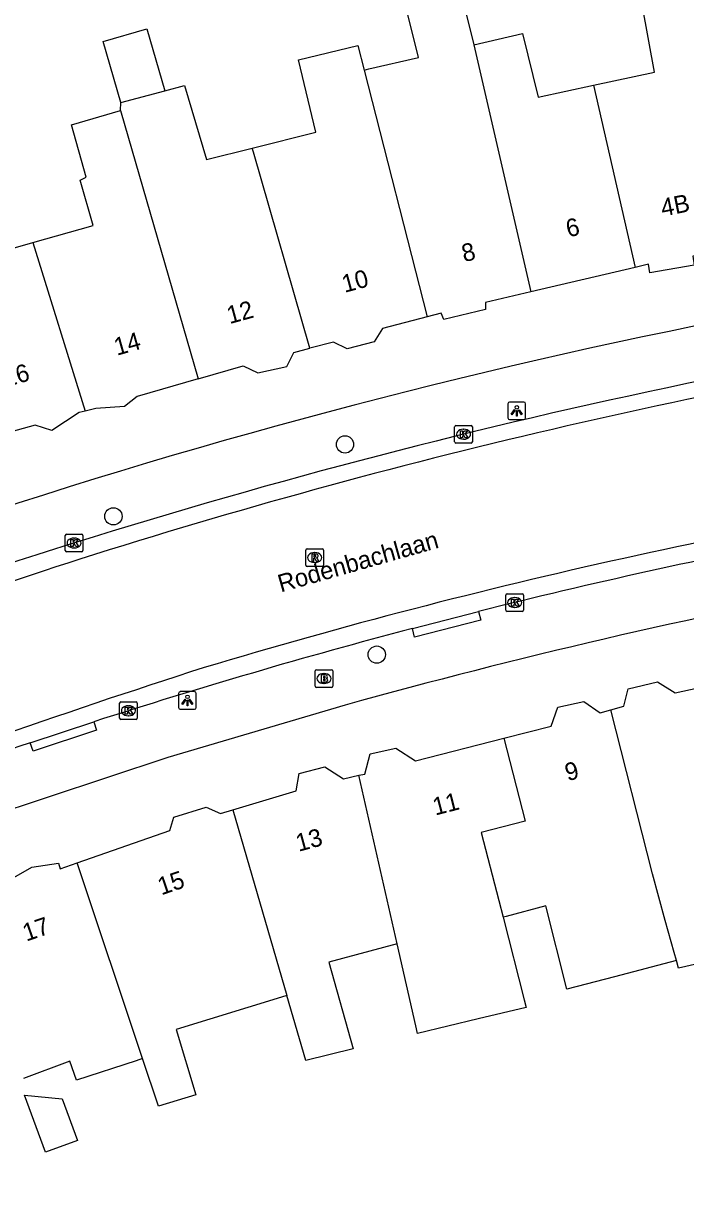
# Model space of a CAD drawing. Extents: x 160356 to 161355, y 381727 to 382845.
# Drawn here: x 161205.3 to 161242.7, y 382329.8 to 382396.6 of the extents above; entities that cross this region are included whole.
import ezdxf

# ---------------------------------------------------------------- set-up
doc = ezdxf.new("R2010")
doc.units = 0
for name, color, linetype in [('IMGEO_Boom', 7, 'Continuous'), ('IMGEO_Brandkraan', 7, 'Continuous'), ('IMGEO_Kolk', 7, 'Continuous'), ('IMGEO_Lichtpunt', 7, 'Continuous'), ('IMGEO_Openbare_ruimte_label', 7, 'Continuous'), ('IMGEO_Pand', 7, 'Continuous'), ('IMGEO_Pand_nummerreeks', 7, 'Continuous'), ('IMGEO_Rijbaan_lokaal_open', 7, 'Continuous'), ('IMGEO_Rioolput', 7, 'Continuous'), ('IMGEO_Voetpad_open', 7, 'Continuous')]:
    doc.layers.add(name, color=color, linetype=linetype)

msp = doc.modelspace()

# ---------------------------------------------------------------- linework, layer by layer
at = {"layer": 'IMGEO_Boom'}
for centre in [(161223.456, 382372.802), (161210.341, 382368.733), (161225.255, 382360.906)]:
    msp.add_circle(centre, 0.489, dxfattribs=at)
at = {"layer": 'IMGEO_Brandkraan'}
for p, q in [((161221.837, 382360.054), (161222.689, 382360.054)), ((161221.762, 382359.128), (161221.762, 382359.98)), ((161222.25, 382359.834), (161222.275, 382359.834)), ((161222.763, 382359.98), (161222.763, 382359.128)), ((161222.689, 382359.054), (161221.837, 382359.054)), ((161222.273, 382359.274), (161222.248, 382359.274))]:
    msp.add_line(p, q, dxfattribs=at)
for points in [[(161221.837, 382360.054), (161222.689, 382360.054)], [(161221.762, 382359.128), (161221.762, 382359.98)], [(161222.11, 382359.754), (161222.11, 382359.354), (161222.323, 382359.354)], [(161222.341, 382359.754), (161222.11, 382359.754)], [(161222.289, 382359.673), (161222.235, 382359.673), (161222.235, 382359.597)], [(161222.235, 382359.597), (161222.288, 382359.597)], [(161222.297, 382359.521), (161222.235, 382359.521), (161222.235, 382359.44)], [(161222.235, 382359.44), (161222.297, 382359.44)], [(161222.763, 382359.98), (161222.763, 382359.128)], [(161222.689, 382359.054), (161221.837, 382359.054)]]:
    msp.add_lwpolyline(points, dxfattribs=at)
for centre, radius, start, end in [((161221.839, 382359.978), 0.0765, 91.55205, 178.44795), ((161221.839, 382359.978), 0.0765, 91.55205, 178.44795), ((161222.687, 382359.978), 0.0765, 1.55205, 88.44795), ((161222.687, 382359.978), 0.0765, 1.55205, 88.44795), ((161222.29, 382359.635), 0.0379, 267.82845, 90.93552), ((161222.298, 382359.48), 0.0404, 269.87594, 90.50774), ((161222.329, 382359.605), 0.251, 268.66757, 293.53466), ((161222.345, 382359.609), 0.145, 59.4692, 91.53667), ((161222.37, 382359.656), 0.0922, 285.51372, 58.15012), ((161222.375, 382359.464), 0.105, 301.31148, 78.98903), ((161221.839, 382359.13), 0.0765, 181.55205, 268.44795), ((161221.839, 382359.13), 0.0765, 181.55205, 268.44795), ((161222.687, 382359.13), 0.0765, 271.55205, 358.44795), ((161222.687, 382359.13), 0.0765, 271.55205, 358.44795)]:
    msp.add_arc(centre, radius, start, end, dxfattribs=at)
for centre, major_axis, ratio, start_param, end_param in [((161222.249, 382359.554), (-0.387, 0.002), 0.722429, 4.712389, 7.853982), ((161222.274, 382359.554), (-0.39, 0.002), 0.717154, 1.570796, 4.712389)]:
    msp.add_ellipse(centre, major_axis=major_axis, ratio=ratio, start_param=start_param, end_param=end_param, dxfattribs=at)
at = {"layer": 'IMGEO_Kolk'}
for p, q in [((161229.665, 382372.954), (161229.665, 382373.806)), ((161229.74, 382373.88), (161230.592, 382373.88)), ((161230.153, 382373.66), (161230.178, 382373.66)), ((161230.666, 382373.806), (161230.666, 382372.954)), ((161230.592, 382372.88), (161229.74, 382372.88)), ((161230.176, 382373.1), (161230.151, 382373.1)), ((161207.617, 382366.799), (161207.617, 382367.651)), ((161207.692, 382367.725), (161208.544, 382367.725)), ((161208.105, 382367.505), (161208.13, 382367.505)), ((161208.618, 382367.651), (161208.618, 382366.799)), ((161208.544, 382366.725), (161207.692, 382366.725)), ((161208.128, 382366.945), (161208.103, 382366.945)), ((161232.565, 382363.428), (161232.565, 382364.28)), ((161232.64, 382364.354), (161233.492, 382364.354)), ((161233.053, 382364.134), (161233.078, 382364.134)), ((161233.566, 382364.28), (161233.566, 382363.428)), ((161233.076, 382363.574), (161233.051, 382363.574)), ((161233.492, 382363.354), (161232.64, 382363.354)), ((161210.694, 382357.303), (161210.694, 382358.155)), ((161210.769, 382358.229), (161211.621, 382358.229)), ((161211.695, 382358.155), (161211.695, 382357.303)), ((161211.205, 382357.449), (161211.18, 382357.449)), ((161211.182, 382358.009), (161211.207, 382358.009)), ((161211.621, 382357.229), (161210.769, 382357.229))]:
    msp.add_line(p, q, dxfattribs=at)
for points in [[(161229.665, 382372.954), (161229.665, 382373.806)], [(161229.74, 382373.88), (161230.592, 382373.88)], [(161229.986, 382373.58), (161230.109, 382373.58), (161230.109, 382373.429), (161230.239, 382373.58), (161230.403, 382373.58), (161230.257, 382373.429), (161230.41, 382373.18), (161230.258, 382373.18), (161230.173, 382373.344), (161230.109, 382373.277), (161230.109, 382373.18), (161229.986, 382373.18), (161229.986, 382373.58)], [(161230.666, 382373.806), (161230.666, 382372.954)], [(161230.592, 382372.88), (161229.74, 382372.88)], [(161207.617, 382366.799), (161207.617, 382367.651)], [(161207.692, 382367.725), (161208.544, 382367.725)], [(161207.938, 382367.425), (161208.061, 382367.425), (161208.061, 382367.274), (161208.191, 382367.425), (161208.355, 382367.425), (161208.209, 382367.274), (161208.362, 382367.025), (161208.21, 382367.025), (161208.125, 382367.189), (161208.061, 382367.122), (161208.061, 382367.025), (161207.938, 382367.025), (161207.938, 382367.425)], [(161208.618, 382367.651), (161208.618, 382366.799)], [(161208.544, 382366.725), (161207.692, 382366.725)], [(161232.565, 382363.428), (161232.565, 382364.28)], [(161232.64, 382364.354), (161233.492, 382364.354)], [(161232.886, 382364.054), (161233.009, 382364.054), (161233.009, 382363.903), (161233.139, 382364.054), (161233.303, 382364.054), (161233.157, 382363.903), (161233.31, 382363.654), (161233.158, 382363.654), (161233.073, 382363.818), (161233.009, 382363.751), (161233.009, 382363.654), (161232.886, 382363.654), (161232.886, 382364.054)], [(161233.566, 382364.28), (161233.566, 382363.428)], [(161233.492, 382363.354), (161232.64, 382363.354)], [(161210.694, 382357.303), (161210.694, 382358.155)], [(161210.769, 382358.229), (161211.621, 382358.229)], [(161211.695, 382358.155), (161211.695, 382357.303)], [(161211.015, 382357.929), (161211.138, 382357.929), (161211.138, 382357.778), (161211.268, 382357.929), (161211.432, 382357.929), (161211.286, 382357.778), (161211.439, 382357.529), (161211.287, 382357.529), (161211.202, 382357.693), (161211.138, 382357.626), (161211.138, 382357.529), (161211.015, 382357.529), (161211.015, 382357.929)], [(161211.621, 382357.229), (161210.769, 382357.229)]]:
    msp.add_lwpolyline(points, dxfattribs=at)
for centre, start, end in [((161229.742, 382373.804), 91.55205, 178.44795), ((161229.742, 382373.804), 91.55205, 178.44795), ((161230.59, 382373.804), 1.55205, 88.44795), ((161230.59, 382373.804), 1.55205, 88.44795), ((161229.742, 382372.956), 181.55205, 268.44795), ((161229.742, 382372.956), 181.55205, 268.44795), ((161230.59, 382372.956), 271.55205, 358.44795), ((161230.59, 382372.956), 271.55205, 358.44795), ((161207.694, 382367.649), 91.55205, 178.44795), ((161207.694, 382367.649), 91.55205, 178.44795), ((161208.542, 382367.649), 1.55205, 88.44795), ((161208.542, 382367.649), 1.55205, 88.44795), ((161207.694, 382366.801), 181.55205, 268.44795), ((161207.694, 382366.801), 181.55205, 268.44795), ((161208.542, 382366.801), 271.55205, 358.44795), ((161208.542, 382366.801), 271.55205, 358.44795), ((161232.642, 382364.278), 91.55205, 178.44795), ((161232.642, 382364.278), 91.55205, 178.44795), ((161233.49, 382364.278), 1.55205, 88.44795), ((161233.49, 382364.278), 1.55205, 88.44795), ((161232.642, 382363.43), 181.55205, 268.44795), ((161232.642, 382363.43), 181.55205, 268.44795), ((161233.49, 382363.43), 271.55205, 358.44795), ((161233.49, 382363.43), 271.55205, 358.44795), ((161210.771, 382358.153), 91.55205, 178.44795), ((161210.771, 382358.153), 91.55205, 178.44795), ((161211.619, 382358.153), 1.55205, 88.44795), ((161211.619, 382358.153), 1.55205, 88.44795), ((161210.771, 382357.305), 181.55205, 268.44795), ((161210.771, 382357.305), 181.55205, 268.44795), ((161211.619, 382357.305), 271.55205, 358.44795), ((161211.619, 382357.305), 271.55205, 358.44795)]:
    msp.add_arc(centre, 0.0765, start, end, dxfattribs=at)
for centre, major_axis, ratio, start_param, end_param in [((161230.152, 382373.38), (-0.387, 0.002), 0.722429, 4.712389, 7.853982), ((161230.177, 382373.38), (-0.39, 0.002), 0.717154, 1.570796, 4.712389), ((161208.104, 382367.225), (-0.387, 0.002), 0.722429, 4.712389, 7.853982), ((161208.129, 382367.225), (-0.39, 0.002), 0.717154, 1.570796, 4.712389), ((161233.052, 382363.854), (-0.387, 0.002), 0.722429, 4.712389, 7.853982), ((161233.077, 382363.854), (-0.39, 0.002), 0.717154, 1.570796, 4.712389), ((161211.181, 382357.729), (-0.387, 0.002), 0.722429, 4.712389, 7.853982), ((161211.206, 382357.729), (-0.39, 0.002), 0.717154, 1.570796, 4.712389)]:
    msp.add_ellipse(centre, major_axis=major_axis, ratio=ratio, start_param=start_param, end_param=end_param, dxfattribs=at)
at = {"layer": 'IMGEO_Lichtpunt'}
for p, q in [((161232.685, 382375.107), (161232.685, 382374.3)), ((161232.685, 382375.107), (161232.685, 382374.3)), ((161233.587, 382375.202), (161232.779, 382375.202)), ((161233.587, 382375.202), (161232.779, 382375.202)), ((161233.681, 382374.3), (161233.681, 382375.107)), ((161233.681, 382374.3), (161233.681, 382375.107)), ((161232.779, 382374.206), (161233.587, 382374.206)), ((161232.779, 382374.206), (161233.587, 382374.206)), ((161214.034, 382358.715), (161214.034, 382357.908)), ((161214.034, 382358.715), (161214.034, 382357.908)), ((161214.936, 382358.81), (161214.128, 382358.81)), ((161214.936, 382358.81), (161214.128, 382358.81)), ((161215.03, 382357.908), (161215.03, 382358.715)), ((161215.03, 382357.908), (161215.03, 382358.715)), ((161214.128, 382357.814), (161214.936, 382357.814)), ((161214.128, 382357.814), (161214.936, 382357.814))]:
    msp.add_line(p, q, dxfattribs=at)
for points in [[(161233.059, 382374.771), (161233.098, 382374.743), (161232.91, 382374.481), (161232.872, 382374.508), (161233.059, 382374.771)], [(161233.271, 382374.743), (161233.309, 382374.77), (161233.496, 382374.508), (161233.457, 382374.48), (161233.271, 382374.743)], [(161233.161, 382374.723), (161233.208, 382374.723), (161233.208, 382374.401), (161233.161, 382374.401), (161233.161, 382374.723)], [(161214.408, 382358.379), (161214.447, 382358.351), (161214.259, 382358.089), (161214.221, 382358.116), (161214.408, 382358.379)], [(161214.51, 382358.331), (161214.557, 382358.331), (161214.557, 382358.009), (161214.51, 382358.009), (161214.51, 382358.331)], [(161214.62, 382358.351), (161214.658, 382358.378), (161214.845, 382358.116), (161214.806, 382358.088), (161214.62, 382358.351)]]:
    msp.add_lwpolyline(points, dxfattribs=at)
for centre in [(161233.184, 382374.905), (161214.533, 382358.513)]:
    msp.add_circle(centre, 0.0994, dxfattribs=at)
for centre, start, end in [((161232.779, 382375.107), 90, 180), ((161232.779, 382375.107), 90, 180), ((161233.587, 382375.107), 0, 90), ((161233.587, 382375.107), 0, 90), ((161232.779, 382374.3), 180, 270), ((161232.779, 382374.3), 180, 270), ((161233.587, 382374.3), 270, 0), ((161233.587, 382374.3), 270, 360), ((161214.128, 382358.715), 90, 180), ((161214.128, 382358.715), 90, 180), ((161214.936, 382358.715), 0, 90), ((161214.936, 382358.715), 0, 90), ((161214.128, 382357.908), 180, 270), ((161214.128, 382357.908), 180, 270), ((161214.936, 382357.908), 270, 0), ((161214.936, 382357.908), 270, 360)]:
    msp.add_arc(centre, 0.0946, start, end, dxfattribs=at)
at = {"layer": 'IMGEO_Pand'}
for points in [[(161224.535, 382393.994), (161224.802, 382394.055), (161227.614, 382394.701), (161226.8, 382397.989), (161229.938, 382398.71), (161230.752, 382395.422)], [(161237.517, 382393.13), (161240.982, 382393.876), (161240.301, 382397.593), (161242.759, 382398.055)], [(161210.758, 382392.164), (161209.762, 382395.615), (161212.232, 382396.327), (161213.244, 382392.819)], [(161230.752, 382395.422), (161233.499, 382396.053), (161234.389, 382392.456), (161237.517, 382393.13)], [(161218.203, 382389.578), (161221.799, 382390.468), (161220.827, 382394.574), (161224.18, 382395.379), (161224.535, 382393.994)], [(161230.752, 382395.422), (161233.983, 382381.433)], [(161224.535, 382393.994), (161228.112, 382380.025)], [(161210.758, 382392.164), (161213.244, 382392.819)], [(161213.244, 382392.819), (161214.364, 382393.114), (161215.615, 382388.938), (161218.203, 382389.578)], [(161237.517, 382393.13), (161239.893, 382382.821)], [(161210.749, 382391.698), (161210.758, 382392.164)], [(161205.786, 382384.233), (161209.189, 382385.199), (161208.451, 382387.757), (161208.801, 382387.938), (161207.972, 382390.895), (161210.749, 382391.698)], [(161210.749, 382391.698), (161215.132, 382376.507)], [(161221.467, 382378.247), (161218.267, 382389.336), (161218.203, 382389.578)], [(161198.129, 382386.271), (161197.654, 382387.706), (161198.015, 382387.815), (161200.821, 382388.663), (161201.79, 382385.726), (161202.109, 382385.817), (161202.816, 382383.389), (161205.786, 382384.233)], [(161205.786, 382384.233), (161208.737, 382374.688)], [(161245.544, 382383.937), (161243.143, 382383.464), (161243.234, 382382.944), (161240.716, 382382.507), (161240.645, 382382.997), (161239.893, 382382.821)], [(161239.893, 382382.821), (161233.983, 382381.433)], [(161233.983, 382381.433), (161231.404, 382380.828), (161231.405, 382380.438), (161229.058, 382379.87), (161228.907, 382380.23), (161228.112, 382380.025)], [(161228.112, 382380.025), (161225.58, 382379.37), (161225.112, 382378.618), (161223.584, 382378.213), (161222.813, 382378.591), (161221.467, 382378.247)], [(161215.132, 382376.507), (161217.689, 382377.244), (161218.52, 382376.857), (161220.168, 382377.223), (161220.556, 382378.014), (161221.467, 382378.247)], [(161215.132, 382376.507), (161211.696, 382375.516), (161210.978, 382374.944), (161209.349, 382374.839), (161208.737, 382374.688)], [(161208.737, 382374.688), (161208.4, 382374.605), (161206.853, 382373.601), (161205.913, 382373.888), (161202.706, 382372.998), (161202.541, 382372.936)], [(161238.514, 382357.78), (161239.25, 382357.986), (161239.497, 382358.966), (161241.156, 382359.372), (161242.147, 382358.745), (161246.318, 382359.651)], [(161232.458, 382356.176), (161235.135, 382356.863), (161235.511, 382357.933), (161236.98, 382358.259), (161237.911, 382357.612), (161238.514, 382357.78)], [(161242.22, 382343.587), (161242.096, 382344.039), (161241.593, 382345.864), (161240.866, 382348.501), (161238.514, 382357.78)], [(161224.247, 382354.077), (161224.575, 382354.148), (161224.871, 382355.289), (161226.33, 382355.614), (161227.443, 382354.888), (161232.458, 382356.176)], [(161232.458, 382356.176), (161233.666, 382351.475), (161231.175, 382350.835), (161232.162, 382346.993), (161232.406, 382346.042)], [(161217.098, 382352.121), (161220.688, 382353.206), (161220.855, 382354.176), (161222.304, 382354.56), (161223.366, 382353.885), (161224.247, 382354.077)], [(161226.41, 382344.529), (161224.247, 382354.077)], [(161208.289, 382349.122), (161213.537, 382350.951), (161213.754, 382351.712), (161215.602, 382352.278), (161216.403, 382351.911), (161217.098, 382352.121)], [(161217.098, 382352.121), (161220.166, 382341.622)], [(161248.18, 382349.514), (161247.873, 382349.457), (161247.569, 382349.4), (161248.458, 382344.557), (161242.337, 382343.165), (161242.22, 382343.587)], [(161201.78, 382346.876), (161204.557, 382347.789), (161204.446, 382348.149), (161205.723, 382348.883), (161207.223, 382349.098), (161207.334, 382348.789), (161208.289, 382349.122)], [(161211.989, 382338.038), (161208.289, 382349.122)], [(161242.22, 382343.587), (161238.707, 382342.678), (161236.009, 382341.98), (161234.835, 382346.694), (161232.578, 382346.088), (161232.406, 382346.042)], [(161232.406, 382346.042), (161233.608, 382341.362), (161233.717, 382340.939), (161230.996, 382340.291), (161227.556, 382339.471), (161227.459, 382339.896), (161226.41, 382344.529)], [(161226.41, 382344.529), (161222.538, 382343.505), (161223.913, 382338.601), (161221.245, 382337.93), (161220.166, 382341.622)], [(161220.166, 382341.622), (161219.855, 382341.526), (161213.891, 382339.687), (161215.013, 382335.983), (161212.886, 382335.352), (161211.989, 382338.038)], [(161211.989, 382338.038), (161211.628, 382337.92), (161208.251, 382336.819), (161207.868, 382337.888), (161205.253, 382336.922)], [(161206.504, 382332.744), (161205.311, 382335.976), (161207.434, 382335.758), (161208.302, 382333.407), (161206.504, 382332.744)]]:
    msp.add_lwpolyline(points, dxfattribs=at)
at = {"layer": 'IMGEO_Rijbaan_lokaal_open'}
for centre, radius, start, end in [((161315.008, 382030.634), 352.184, 98.58267, 107.61259), ((161311.029, 382041.68), 332.516, 98.23294, 106.70012), ((161343.086, 381952.718), 434.956, 108.03238, 114.03216), ((161348.495, 381944.703), 436.242, 107.75329, 114.53288)]:
    msp.add_arc(centre, radius, start, end, dxfattribs=at)
at = {"layer": 'IMGEO_Rioolput'}
for p, q in [((161221.238, 382365.974), (161221.238, 382366.826)), ((161221.313, 382366.9), (161222.165, 382366.9)), ((161222.239, 382366.826), (161222.239, 382365.974)), ((161221.749, 382366.12), (161221.724, 382366.12)), ((161221.726, 382366.68), (161221.751, 382366.68)), ((161222.165, 382365.9), (161221.313, 382365.9))]:
    msp.add_line(p, q, dxfattribs=at)
for points in [[(161221.238, 382365.974), (161221.238, 382366.826)], [(161221.313, 382366.9), (161222.165, 382366.9)], [(161222.239, 382366.826), (161222.239, 382365.974)], [(161221.827, 382366.598), (161221.575, 382366.6), (161221.575, 382366.2)], [(161221.575, 382366.2), (161221.699, 382366.2), (161221.699, 382366.362), (161221.71, 382366.362)], [(161221.753, 382366.519), (161221.699, 382366.519), (161221.699, 382366.438)], [(161221.699, 382366.438), (161221.751, 382366.438)], [(161221.757, 382366.333), (161221.828, 382366.2), (161221.968, 382366.2), (161221.903, 382366.326)], [(161222.165, 382365.9), (161221.313, 382365.9)]]:
    msp.add_lwpolyline(points, dxfattribs=at)
for centre, radius, start, end in [((161221.315, 382366.824), 0.0765, 91.55205, 178.44795), ((161221.315, 382366.824), 0.0765, 91.55205, 178.44795), ((161222.163, 382366.824), 0.0765, 1.55205, 88.44795), ((161222.163, 382366.824), 0.0765, 1.55205, 88.44795), ((161221.709, 382366.309), 0.0533, 26.02933, 88.69889), ((161221.735, 382366.627), 0.19, 274.7715, 282.96867), ((161221.759, 382366.423), 0.0964, 77.00612, 93.18647), ((161221.773, 382366.48), 0.0378, 276.66336, 79.67722), ((161221.826, 382366.488), 0.109, 350.36119, 89.41601), ((161221.824, 382366.488), 0.112, 277.58423, 350.98172), ((161221.808, 382366.273), 0.108, 29.51342, 73.79051), ((161221.315, 382365.976), 0.0765, 181.55205, 268.44795), ((161221.315, 382365.976), 0.0765, 181.55205, 268.44795), ((161222.163, 382365.976), 0.0765, 271.55205, 358.44795), ((161222.163, 382365.976), 0.0765, 271.55205, 358.44795)]:
    msp.add_arc(centre, radius, start, end, dxfattribs=at)
for centre, major_axis, ratio, start_param, end_param in [((161221.725, 382366.4), (-0.387, 0.002), 0.722429, 4.712389, 7.853982), ((161221.75, 382366.4), (-0.39, 0.002), 0.717154, 1.570796, 4.712389)]:
    msp.add_ellipse(centre, major_axis=major_axis, ratio=ratio, start_param=start_param, end_param=end_param, dxfattribs=at)
at = {"layer": 'IMGEO_Voetpad_open'}
for points in [[(161231.02, 382363.348), (161231.141, 382362.863), (161227.39, 382361.898), (161227.269, 382362.383)], [(161227.269, 382362.383), (161231.02, 382363.348)], [(161223.471, 382358.051), (161213.418, 382355.081), (161203.163, 382351.691), (161194.808, 382348.706), (161183.742, 382344.252), (161168.109, 382337.664), (161166.656, 382335.004), (161159.99, 382321.52)], [(161209.227, 382357.102), (161209.381, 382356.627), (161205.791, 382355.447), (161205.637, 382355.922)], [(161205.637, 382355.922), (161209.227, 382357.102)]]:
    msp.add_lwpolyline(points, dxfattribs=at)
for centre, radius, start, end in [((161313.862, 382031.297), 355.29, 98.98975, 114.75287), ((161316.417, 382021.837), 361.967, 99.42453, 110.77806), ((161318.044, 382017.574), 353.367, 95.70735, 105.52358), ((161314.622, 382030.708), 342.985, 100.82386, 104.10792), ((161314.698, 382030.23), 343.467, 104.74688, 107.88325), ((161314.973, 382029.471), 344.274, 108.51691, 112.14543)]:
    msp.add_arc(centre, radius, start, end, dxfattribs=at)

# ---------------------------------------------------------------- texts
at = {"layer": 'IMGEO_Openbare_ruimte_label'}
msp.add_text('Rodenbachlaan', height=1, rotation=15.78795, dxfattribs=at).set_placement((161219.818, 382364.422))
at = {"layer": 'IMGEO_Pand_nummerreeks'}
for s, rotation, p in [('4B', 11.17981, (161241.441, 382385.695)), ('6', 13.20907, (161236.095, 382384.517)), ('8', 13.49316, (161230.196, 382383.116)), ('10', 14.97712, (161223.431, 382381.381)), ('12', 15.361, (161216.921, 382379.611)), ('14', 15.87478, (161210.538, 382377.821)), ('16', 15.78499, (161204.246, 382376.037)), ('9', 14.83961, (161236.06, 382353.737)), ('11', 14.34113, (161228.563, 382351.795)), ('13', 15.29797, (161220.827, 382349.742)), ('15', 18.80447, (161213.054, 382347.279)), ('17', 19.03366, (161205.409, 382344.659))]:
    msp.add_text(s, height=1, rotation=rotation, dxfattribs=at).set_placement(p)

doc.saveas('drawing.dxf')
